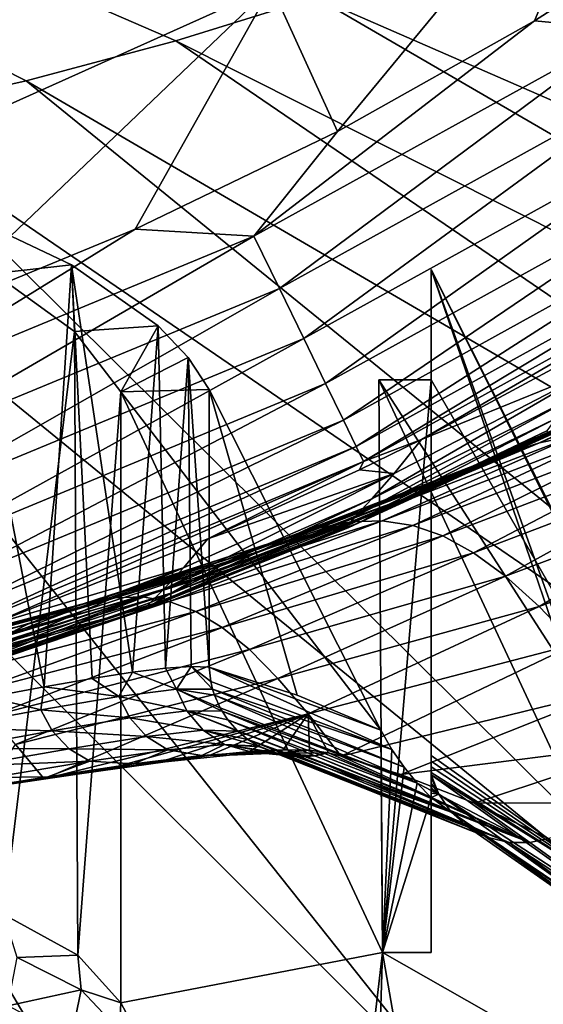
# Model space of a CAD drawing. Header units: metres. Extents: x -90 to 304, y -90 to 74.
# Tile 393 of 570: x 244.54 to 246.21, y 18.86 to 22.01. Entities that reach past the tile are written whole.
import ezdxf

# ---------------------------------------------------------------- set-up
doc = ezdxf.new("R2010")
doc.units = ezdxf.units.M
doc.layers.add('solid_21662050_350', color=7, linetype='CONTINUOUS')

msp = doc.modelspace()

# ---------------------------------------------------------------- linework, layer by layer
at = {"layer": 'solid_21662050_350'}
for points in [[(240, 24.126535, 186.507858), (244.052582, 21.701227, 192.663437), (244.559631, 21.815462, 192.345947)], [(240, 24.126535, 186.507858), (244.559631, 21.815462, 192.345947), (245.038742, 21.942841, 191.991974)], [(240, 24.126535, 186.507858), (245.038742, 21.942841, 191.991974), (245.486908, 22.082581, 191.603653)], [(244.114304, 23.556669, -26.917501), (245.344345, 22.11727, 8.134833), (244.077957, 21.547314, 8.134833)], [(245.344345, 22.11727, 8.134833), (246.532745, 22.835686, 8.134833), (245.555618, 21.653238, 8.134833)], [(246.532745, 22.835686, 8.134833), (246.185745, 22.006681, 8.134833), (245.555618, 21.653238, 8.134833)], [(246.532745, 22.835686, 8.134833), (246.794113, 22.397711, 8.134833), (246.185745, 22.006681, 8.134833)], [(246.279587, 22.395639, 190.733749), (245.901382, 22.233824, 191.18338), (251.855484, 19.971821, 195.707993)], [(246.185745, 22.006681, 8.134833), (246.794113, 22.397711, 8.134833), (246.485168, 21.979177, 8.151209)], [(245.901382, 22.233824, 191.18338), (245.486908, 22.082581, 191.603653), (251.025024, 19.66684, 196.555664)], [(245.901382, 22.233824, 191.18338), (251.025024, 19.66684, 196.555664), (251.855484, 19.971821, 195.707993)], [(244.077957, 21.547314, 8.134833), (245.344345, 22.11727, 8.134833), (244.24646, 21.06708, 8.134833)], [(245.344345, 22.11727, 8.134833), (244.908783, 21.33993, 8.134833), (244.24646, 21.06708, 8.134833)], [(245.344345, 22.11727, 8.134833), (245.555618, 21.653238, 8.134833), (244.908783, 21.33993, 8.134833)], [(245.486908, 22.082581, 191.603653), (245.038742, 21.942841, 191.991974), (250.126312, 19.384989, 197.339111)], [(245.486908, 22.082581, 191.603653), (250.126312, 19.384989, 197.339111), (251.025024, 19.66684, 196.555664)], [(246.185745, 22.006681, 8.134833), (246.485168, 21.979177, 8.151209), (245.288712, 21.31773, 8.151209)], [(245.555618, 21.653238, 8.134833), (246.185745, 22.006681, 8.134833), (245.288712, 21.31773, 8.151209)], [(245.288712, 21.31773, 8.151209), (246.485168, 21.979177, 8.151209), (245.369919, 21.150797, 8.204169)], [(246.485168, 21.979177, 8.151209), (246.584763, 21.822502, 8.204169), (245.369919, 21.150797, 8.204169)], [(245.038742, 21.942841, 191.991974), (244.559631, 21.815462, 192.345947), (249.164963, 19.128014, 198.053436)], [(245.038742, 21.942841, 191.991974), (249.164963, 19.128014, 198.053436), (250.126312, 19.384989, 197.339111)], [(244.559631, 21.815462, 192.345947), (244.052582, 21.701227, 192.663437), (248.146927, 18.897503, 198.694275)], [(244.559631, 21.815462, 192.345947), (248.146927, 18.897503, 198.694275), (249.164963, 19.128014, 198.053436)], [(245.369919, 21.150797, 8.204169), (246.584763, 21.822502, 8.204169), (245.448151, 20.990067, 8.296158)], [(246.584763, 21.822502, 8.204169), (246.680695, 21.671652, 8.296158), (245.448151, 20.990067, 8.296158)], [(244.052582, 21.701227, 192.663437), (243.520691, 21.600836, 192.942459), (247.078583, 18.694883, 199.257629)], [(244.052582, 21.701227, 192.663437), (247.078583, 18.694883, 199.257629), (248.146927, 18.897503, 198.694275)], [(244.908783, 21.33993, 8.134833), (245.555618, 21.653238, 8.134833), (245.288712, 21.31773, 8.151209)], [(245.448151, 20.990067, 8.296158), (246.680695, 21.671652, 8.296158), (245.518021, 20.846376, 8.425043)], [(246.680695, 21.671652, 8.296158), (246.766388, 21.536783, 8.425043), (245.518021, 20.846376, 8.425043)], [(243.520691, 21.600836, 192.942459), (242.967255, 21.514902, 193.18132), (245.966537, 18.521408, 199.740036)], [(243.520691, 21.600836, 192.942459), (245.966537, 18.521408, 199.740036), (247.078583, 18.694883, 199.257629)], [(245.518021, 20.846376, 8.425043), (246.766388, 21.536783, 8.425043), (245.57486, 20.729347, 8.583852)], [(246.766388, 21.536783, 8.425043), (246.83609, 21.42692, 8.583852), (245.57486, 20.729347, 8.583852)], [(242.967255, 21.514902, 193.18132), (242.395706, 21.443954, 193.378555), (244.817719, 18.378147, 200.138519)], [(242.967255, 21.514902, 193.18132), (244.817719, 18.378147, 200.138519), (245.966537, 18.521408, 199.740036)], [(242.395706, 21.443954, 193.378555), (243.639267, 18.265984, 200.450638), (244.817719, 18.378147, 200.138519)], [(245.57486, 20.729347, 8.583852), (246.83609, 21.42692, 8.583852), (245.615616, 20.645361, 8.761939)], [(246.83609, 21.42692, 8.583852), (246.886078, 21.348072, 8.761939), (245.615616, 20.645361, 8.761939)], [(244.320129, 21.408484, 100.353279), (244.440994, 19.84309, 99.991875), (244.617432, 19.875731, 100.339272)], [(244.705109, 21.226646, 101.015892), (244.320129, 21.408484, 100.353279), (244.617432, 19.875731, 100.339272)], [(244.457962, 21.198984, 101.116692), (244.320129, 21.408484, 100.353279), (244.705109, 21.226646, 101.015892)], [(244.908783, 21.33993, 8.134833), (245.288712, 21.31773, 8.151209), (244.025726, 20.795292, 8.151209)], [(244.24646, 21.06708, 8.134833), (244.908783, 21.33993, 8.134833), (244.025726, 20.795292, 8.151209)], [(245.615616, 20.645361, 8.761939), (246.886078, 21.348072, 8.761939), (245.639389, 20.596462, 8.947236)], [(246.886078, 21.348072, 8.761939), (246.915237, 21.302174, 8.947236), (245.639389, 20.596462, 8.947236)], [(244.025726, 20.795292, 8.151209), (245.288712, 21.31773, 8.151209), (244.087418, 20.620192, 8.204169)], [(245.288712, 21.31773, 8.151209), (245.369919, 21.150797, 8.204169), (244.087418, 20.620192, 8.204169)], [(245.639389, 20.596462, 8.947236), (246.915237, 21.302174, 8.947236), (245.824921, 20.667892, 9.125484)], [(246.915237, 21.302174, 8.947236), (246.489563, 21.025282, 9.125274), (245.824921, 20.667892, 9.125484)], [(244.457962, 21.198984, 101.116692), (244.705109, 21.226646, 101.015892), (244.715179, 21.013298, 101.793335)], [(244.705109, 21.226646, 101.015892), (244.617432, 19.875731, 100.339272), (244.770935, 19.902573, 100.695541)], [(244.705109, 21.226646, 101.015892), (244.770935, 19.902573, 100.695541), (244.900681, 19.92277, 101.057648)], [(244.982376, 21.031384, 101.727432), (244.705109, 21.226646, 101.015892), (244.900681, 19.92277, 101.057648)], [(244.715179, 21.013298, 101.793335), (244.705109, 21.226646, 101.015892), (244.982376, 21.031384, 101.727432)], [(245.855469, 21.211811, 108.249557), (246.604965, 19.114077, 113.447266), (247.271851, 18.37229, 118.476974)], [(247.271851, 18.40222, 118.487755), (245.855469, 21.211811, 108.249557), (247.271851, 18.37229, 118.476974)], [(245.855469, 21.211811, 108.249557), (245.855469, 19.656284, 107.689537), (246.557755, 19.156803, 113.087616)], [(245.855469, 19.026478, 109.033348), (245.855469, 19.656284, 107.689537), (245.855469, 21.211811, 108.249557)], [(245.855469, 21.211811, 108.249557), (246.557755, 19.156803, 113.087616), (246.604965, 19.114077, 113.447266)], [(245.855469, 20.858738, 109.536163), (245.855469, 21.211811, 108.249557), (247.271851, 18.40222, 118.487755)], [(245.855469, 19.026478, 109.033348), (245.855469, 21.211811, 108.249557), (245.855469, 20.858738, 109.536163)], [(244.457962, 21.198984, 101.116692), (244.715179, 21.013298, 101.793335), (244.488739, 19.147495, 100.514397)], [(244.087418, 20.620192, 8.204169), (245.369919, 21.150797, 8.204169), (244.14682, 20.451595, 8.296158)], [(245.369919, 21.150797, 8.204169), (245.448151, 20.990067, 8.296158), (244.14682, 20.451595, 8.296158)], [(244.715179, 21.013298, 101.793335), (244.725815, 19.017666, 101.177124), (244.488739, 19.147495, 100.514397)], [(244.715179, 21.013298, 101.793335), (244.982376, 21.031384, 101.727432), (244.862976, 20.81938, 102.499985)], [(244.715179, 21.013298, 101.793335), (244.862976, 20.81938, 102.499985), (244.725815, 19.017666, 101.177124)], [(244.862976, 20.81938, 102.499985), (244.982376, 21.031384, 101.727432), (245.078491, 20.930098, 102.096519)], [(244.982376, 21.031384, 101.727432), (244.900681, 19.92277, 101.057648), (245.006271, 19.935732, 101.422592)], [(245.078491, 20.930098, 102.096519), (244.982376, 21.031384, 101.727432), (245.006271, 19.935732, 101.422592)], [(245.824921, 20.667892, 9.125484), (246.489563, 21.025282, 9.125274), (246.390564, 20.898109, 16.342539)], [(244.14682, 20.451595, 8.296158), (245.448151, 20.990067, 8.296158), (244.19989, 20.300882, 8.425043)], [(245.448151, 20.990067, 8.296158), (245.518021, 20.846376, 8.425043), (244.19989, 20.300882, 8.425043)], [(246.202484, 20.656773, 75.482132), (246.788177, 20.933277, 72.340446), (246.91864, 20.973785, 76.492096)], [(246.318466, 20.680956, 79.360748), (246.202484, 20.656773, 75.482132), (246.91864, 20.973785, 76.492096)], [(244.862976, 20.81938, 102.499985), (245.078491, 20.930098, 102.096519), (245.145416, 20.827171, 102.471588)], [(245.078491, 20.930098, 102.096519), (245.006271, 19.935732, 101.422592), (245.087769, 19.941048, 101.787971)], [(245.078491, 20.930098, 102.096519), (245.087769, 19.941048, 101.787971), (245.145416, 19.93854, 102.151657)], [(245.078491, 20.930098, 102.096519), (245.145416, 19.93854, 102.151657), (245.145416, 20.827171, 102.471588)], [(246.08429, 20.619434, 71.363945), (246.659286, 20.883127, 67.937706), (246.788177, 20.933277, 72.340446)], [(246.202484, 20.656773, 75.482132), (246.08429, 20.619434, 71.363945), (246.788177, 20.933277, 72.340446)], [(245.665466, 20.477839, 22.946348), (246.390564, 20.898109, 16.342539), (246.310349, 20.801498, 23.225805)], [(245.665466, 20.477839, 22.946348), (245.736877, 20.559015, 16.196562), (246.390564, 20.898109, 16.342539)], [(245.736877, 20.559015, 16.196562), (245.824921, 20.667892, 9.125484), (246.390564, 20.898109, 16.342539)], [(246.84787, 18.372522, 118.59597), (245.687805, 20.858738, 109.536163), (247.271851, 18.40222, 118.487755)], [(245.855469, 20.858738, 109.536163), (247.271851, 18.40222, 118.487755), (245.687805, 20.858738, 109.536163)], [(246.84787, 18.372522, 118.59597), (245.699539, 19.026478, 109.033348), (245.687805, 20.858738, 109.536163)], [(245.855469, 20.858738, 109.536163), (245.687805, 20.858738, 109.536163), (245.699539, 19.026478, 109.033348)], [(245.855469, 19.026478, 109.033348), (245.855469, 20.858738, 109.536163), (245.699539, 19.026478, 109.033348)], [(245.968567, 20.573586, 67.00058), (246.537399, 20.828777, 63.277729), (246.659286, 20.883127, 67.937706)], [(246.08429, 20.619434, 71.363945), (245.968567, 20.573586, 67.00058), (246.659286, 20.883127, 67.937706)], [(244.19989, 20.300882, 8.425043), (245.518021, 20.846376, 8.425043), (244.243057, 20.178146, 8.583852)], [(245.518021, 20.846376, 8.425043), (245.57486, 20.729347, 8.583852), (244.243057, 20.178146, 8.583852)], [(244.862976, 20.81938, 102.499985), (245.145416, 20.827171, 102.471588), (245.694702, 19.737595, 106.442024)], [(245.145416, 20.827171, 102.471588), (245.426773, 19.849461, 104.354263), (245.694702, 19.737595, 106.442024)], [(245.145416, 20.827171, 102.471588), (245.145416, 19.93854, 102.151657), (245.426773, 19.849461, 104.354263)], [(245.859985, 20.523882, 62.386463), (246.427979, 20.775702, 58.354816), (246.537399, 20.828777, 63.277729)], [(245.968567, 20.573586, 67.00058), (245.859985, 20.523882, 62.386463), (246.537399, 20.828777, 63.277729)], [(244.862976, 20.81938, 102.499985), (244.862976, 18.864935, 101.857101), (244.725815, 19.017666, 101.177124)], [(245.699539, 19.026478, 109.033348), (244.862976, 20.81938, 102.499985), (245.694702, 19.737595, 106.442024)], [(245.699539, 19.026478, 109.033348), (244.862976, 18.864935, 101.857101), (244.862976, 20.81938, 102.499985)], [(245.615112, 20.422884, 29.382618), (246.310349, 20.801498, 23.225805), (246.254059, 20.734316, 29.784)], [(245.615112, 20.422884, 29.382618), (245.665466, 20.477839, 22.946348), (246.310349, 20.801498, 23.225805)], [(245.763229, 20.47505, 57.517036), (246.336578, 20.729773, 53.167881), (246.427979, 20.775702, 58.354816)], [(245.859985, 20.523882, 62.386463), (245.763229, 20.47505, 57.517036), (246.427979, 20.775702, 58.354816)], [(244.243057, 20.178146, 8.583852), (245.57486, 20.729347, 8.583852), (244.274017, 20.090071, 8.761939)], [(245.57486, 20.729347, 8.583852), (245.615616, 20.645361, 8.761939), (244.274017, 20.090071, 8.761939)], [(245.589401, 20.392689, 35.523628), (246.254059, 20.734316, 29.784), (246.225998, 20.695375, 36.036209)], [(245.589401, 20.392689, 35.523628), (245.615112, 20.422884, 29.382618), (246.254059, 20.734316, 29.784)], [(245.68309, 20.432255, 52.393387), (246.268845, 20.697088, 47.718487), (246.336578, 20.729773, 53.167881)], [(245.763229, 20.47505, 57.517036), (245.68309, 20.432255, 52.393387), (246.336578, 20.729773, 53.167881)], [(245.591904, 20.386024, 41.39555), (245.589401, 20.392689, 35.523628), (246.225998, 20.695375, 36.036209)], [(245.591904, 20.386024, 41.39555), (246.225998, 20.695375, 36.036209), (246.230408, 20.683746, 42.008232)], [(245.624374, 20.400806, 47.018547), (245.591904, 20.386024, 41.39555), (246.230408, 20.683746, 42.008232)], [(245.598495, 20.403412, 79.1968), (246.202484, 20.656773, 75.482132), (246.318466, 20.680956, 79.360748)], [(245.598495, 20.403412, 79.1968), (246.318466, 20.680956, 79.360748), (245.699173, 20.406773, 82.831848)], [(245.624374, 20.400806, 47.018547), (246.230408, 20.683746, 42.008232), (246.268845, 20.697088, 47.718487)], [(245.68309, 20.432255, 52.393387), (245.624374, 20.400806, 47.018547), (246.268845, 20.697088, 47.718487)], [(245.626205, 20.570473, 9.125568), (245.824921, 20.667892, 9.125484), (245.736877, 20.559015, 16.196562)], [(245.639389, 20.596462, 8.947236), (245.824921, 20.667892, 9.125484), (245.626205, 20.570473, 9.125568)], [(245.699173, 20.406773, 82.831848), (246.318466, 20.680956, 79.360748), (246.429337, 20.688179, 83.008438)], [(245.699173, 20.406773, 82.831848), (246.429337, 20.688179, 83.008438), (245.796722, 20.392223, 86.251656)], [(245.796722, 20.392223, 86.251656), (246.429337, 20.688179, 83.008438), (246.536957, 20.67692, 86.442192)], [(245.796722, 20.392223, 86.251656), (246.536957, 20.67692, 86.442192), (245.893372, 20.358648, 89.475548)], [(245.893372, 20.358648, 89.475548), (246.536957, 20.67692, 86.442192), (246.643982, 20.646046, 89.680397)], [(244.274017, 20.090071, 8.761939), (245.615616, 20.645361, 8.761939), (244.292068, 20.038784, 8.947236)], [(245.615616, 20.645361, 8.761939), (245.639389, 20.596462, 8.947236), (244.292068, 20.038784, 8.947236)], [(245.493256, 20.383636, 75.328941), (246.08429, 20.619434, 71.363945), (246.202484, 20.656773, 75.482132)], [(245.493256, 20.383636, 75.328941), (246.202484, 20.656773, 75.482132), (245.598495, 20.403412, 79.1968)], [(245.893372, 20.358648, 89.475548), (246.643982, 20.646046, 89.680397), (245.991379, 20.304939, 92.522858)], [(245.991379, 20.304939, 92.522858), (246.643982, 20.646046, 89.680397), (246.753067, 20.594418, 92.74144)], [(245.386215, 20.350956, 71.219887), (245.968567, 20.573586, 67.00058), (246.08429, 20.619434, 71.363945)], [(245.386215, 20.350956, 71.219887), (246.08429, 20.619434, 71.363945), (245.493256, 20.383636, 75.328941)], [(244.292068, 20.038784, 8.947236), (245.639389, 20.596462, 8.947236), (244.439987, 20.072561, 9.126218)], [(245.639389, 20.596462, 8.947236), (245.141327, 20.350023, 9.125807), (244.439987, 20.072561, 9.126218)], [(245.639389, 20.596462, 8.947236), (245.626205, 20.570473, 9.125568), (245.141327, 20.350023, 9.125807)], [(245.281525, 20.309544, 66.864296), (245.859985, 20.523882, 62.386463), (245.968567, 20.573586, 67.00058)], [(245.281525, 20.309544, 66.864296), (245.968567, 20.573586, 67.00058), (245.386215, 20.350956, 71.219887)], [(245.991379, 20.304939, 92.522858), (246.753067, 20.594418, 92.74144), (246.092972, 20.230005, 95.4123)], [(246.092972, 20.230005, 95.4123), (246.753067, 20.594418, 92.74144), (246.866928, 20.520943, 95.643059)], [(245.000854, 20.189026, 22.903936), (245.736877, 20.559015, 16.196562), (245.665466, 20.477839, 22.946348)], [(245.063263, 20.256449, 16.174898), (245.736877, 20.559015, 16.196562), (245.000854, 20.189026, 22.903936)], [(245.141327, 20.350023, 9.125807), (245.736877, 20.559015, 16.196562), (245.063263, 20.256449, 16.174898)], [(245.626205, 20.570473, 9.125568), (245.736877, 20.559015, 16.196562), (245.141327, 20.350023, 9.125807)], [(245.183319, 20.263573, 62.256798), (245.763229, 20.47505, 57.517036), (245.859985, 20.523882, 62.386463)], [(245.183319, 20.263573, 62.256798), (245.859985, 20.523882, 62.386463), (245.281525, 20.309544, 66.864296)], [(246.092972, 20.230005, 95.4123), (246.866928, 20.520943, 95.643059), (246.200592, 20.132927, 98.158997)], [(246.200592, 20.132927, 98.158997), (246.866928, 20.520943, 95.643059), (246.988464, 20.424732, 98.399818)], [(244.957321, 20.145704, 29.32021), (245.665466, 20.477839, 22.946348), (245.615112, 20.422884, 29.382618)], [(245.000854, 20.189026, 22.903936), (245.665466, 20.477839, 22.946348), (244.957321, 20.145704, 29.32021)], [(245.095764, 20.217304, 57.393318), (245.68309, 20.432255, 52.393387), (245.763229, 20.47505, 57.517036)], [(245.095764, 20.217304, 57.393318), (245.763229, 20.47505, 57.517036), (245.183319, 20.263573, 62.256798)], [(244.935806, 20.12472, 35.442543), (245.615112, 20.422884, 29.382618), (245.589401, 20.392689, 35.523628)], [(244.957321, 20.145704, 29.32021), (245.615112, 20.422884, 29.382618), (244.935806, 20.12472, 35.442543)], [(245.023071, 20.175461, 52.276203), (245.624374, 20.400806, 47.018547), (245.68309, 20.432255, 52.393387)], [(245.023071, 20.175461, 52.276203), (245.68309, 20.432255, 52.393387), (245.095764, 20.217304, 57.393318)], [(246.200592, 20.132927, 98.158997), (246.988464, 20.424732, 98.399818), (246.316696, 20.01284, 100.776726)], [(244.750412, 20.143501, 74.599007), (245.386215, 20.350956, 71.219887), (245.493256, 20.383636, 75.328941)], [(244.843094, 20.161087, 78.446411), (244.750412, 20.143501, 74.599007), (245.493256, 20.383636, 75.328941)], [(244.843094, 20.161087, 78.446411), (245.493256, 20.383636, 75.328941), (245.598495, 20.403412, 79.1968)], [(244.932053, 20.163523, 82.063118), (244.843094, 20.161087, 78.446411), (245.598495, 20.403412, 79.1968)], [(244.932053, 20.163523, 82.063118), (245.598495, 20.403412, 79.1968), (245.699173, 20.406773, 82.831848)], [(245.017868, 20.149183, 85.465286), (244.932053, 20.163523, 82.063118), (245.699173, 20.406773, 82.831848)], [(244.935806, 20.12472, 35.442543), (245.589401, 20.392689, 35.523628), (244.939331, 20.124527, 41.298622)], [(244.939331, 20.124527, 41.298622), (245.589401, 20.392689, 35.523628), (245.591904, 20.386024, 41.39555)], [(244.939331, 20.124527, 41.298622), (245.591904, 20.386024, 41.39555), (244.969513, 20.142912, 46.90984)], [(244.969513, 20.142912, 46.90984), (245.591904, 20.386024, 41.39555), (245.624374, 20.400806, 47.018547)], [(244.969513, 20.142912, 46.90984), (245.624374, 20.400806, 47.018547), (245.023071, 20.175461, 52.276203)], [(245.017868, 20.149183, 85.465286), (245.699173, 20.406773, 82.831848), (245.796722, 20.392223, 86.251656)], [(245.102295, 20.117016, 88.672318), (245.017868, 20.149183, 85.465286), (245.796722, 20.392223, 86.251656)], [(245.102295, 20.117016, 88.672318), (245.796722, 20.392223, 86.251656), (245.893372, 20.358648, 89.475548)], [(245.187134, 20.065964, 91.703629), (245.102295, 20.117016, 88.672318), (245.893372, 20.358648, 89.475548)], [(245.187134, 20.065964, 91.703629), (245.893372, 20.358648, 89.475548), (245.991379, 20.304939, 92.522858)], [(244.439987, 20.072561, 9.126218), (245.141327, 20.350023, 9.125807), (245.063263, 20.256449, 16.174898)], [(244.65683, 20.114067, 70.514236), (245.281525, 20.309544, 66.864296), (245.386215, 20.350956, 71.219887)], [(244.750412, 20.143501, 74.599007), (244.65683, 20.114067, 70.514236), (245.386215, 20.350956, 71.219887)], [(244.565811, 20.076384, 66.187126), (245.183319, 20.263573, 62.256798), (245.281525, 20.309544, 66.864296)], [(244.65683, 20.114067, 70.514236), (244.565811, 20.076384, 66.187126), (245.281525, 20.309544, 66.864296)], [(245.274124, 19.994984, 94.578423), (245.187134, 20.065964, 91.703629), (245.991379, 20.304939, 92.522858)], [(245.274124, 19.994984, 94.578423), (245.991379, 20.304939, 92.522858), (246.092972, 20.230005, 95.4123)], [(244.480789, 20.034052, 61.612713), (245.095764, 20.217304, 57.393318), (245.183319, 20.263573, 62.256798)], [(244.565811, 20.076384, 66.187126), (244.480789, 20.034052, 61.612713), (245.183319, 20.263573, 62.256798)], [(244.321503, 19.939463, 22.703976), (245.063263, 20.256449, 16.174898), (245.000854, 20.189026, 22.903936)], [(244.321503, 19.939463, 22.703976), (244.373871, 19.994043, 16.070675), (245.063263, 20.256449, 16.174898)], [(244.373871, 19.994043, 16.070675), (244.439987, 20.072561, 9.126218), (245.063263, 20.256449, 16.174898)], [(245.365173, 19.903131, 97.312683), (245.274124, 19.994984, 94.578423), (246.092972, 20.230005, 95.4123)], [(245.365173, 19.903131, 97.312683), (246.092972, 20.230005, 95.4123), (246.200592, 20.132927, 98.158997)], [(244.405258, 19.990812, 56.788071), (245.023071, 20.175461, 52.276203), (245.095764, 20.217304, 57.393318)], [(244.480789, 20.034052, 61.612713), (244.405258, 19.990812, 56.788071), (245.095764, 20.217304, 57.393318)], [(244.157852, 19.957018, 81.784027), (244.843094, 20.161087, 78.446411), (244.932053, 20.163523, 82.063118)], [(244.157852, 19.957018, 81.784027), (244.932053, 20.163523, 82.063118), (244.231598, 19.940462, 85.174561)], [(244.231598, 19.940462, 85.174561), (244.932053, 20.163523, 82.063118), (245.017868, 20.149183, 85.465286)], [(244.285202, 19.906549, 29.032593), (245.000854, 20.189026, 22.903936), (244.957321, 20.145704, 29.32021)], [(244.285202, 19.906549, 29.032593), (244.321503, 19.939463, 22.703976), (245.000854, 20.189026, 22.903936)], [(244.342728, 19.950865, 51.71714), (244.969513, 20.142912, 46.90984), (245.023071, 20.175461, 52.276203)], [(244.405258, 19.990812, 56.788071), (244.342728, 19.950865, 51.71714), (245.023071, 20.175461, 52.276203)], [(244.001633, 19.94319, 74.341255), (244.65683, 20.114067, 70.514236), (244.750412, 20.143501, 74.599007)], [(244.001633, 19.94319, 74.341255), (244.750412, 20.143501, 74.599007), (244.081268, 19.95739, 78.1782)], [(244.081268, 19.95739, 78.1782), (244.750412, 20.143501, 74.599007), (244.843094, 20.161087, 78.446411)], [(244.081268, 19.95739, 78.1782), (244.843094, 20.161087, 78.446411), (244.157852, 19.957018, 81.784027)], [(244.231598, 19.940462, 85.174561), (245.017868, 20.149183, 85.465286), (244.303925, 19.906691, 88.369698)], [(244.267471, 19.893332, 35.074608), (244.957321, 20.145704, 29.32021), (244.935806, 20.12472, 35.442543)], [(244.267471, 19.893332, 35.074608), (244.285202, 19.906549, 29.032593), (244.957321, 20.145704, 29.32021)], [(244.296738, 19.918509, 46.4053), (244.939331, 20.124527, 41.298622), (244.969513, 20.142912, 46.90984)], [(244.342728, 19.950865, 51.71714), (244.296738, 19.918509, 46.4053), (244.969513, 20.142912, 46.90984)], [(244.303925, 19.906691, 88.369698), (245.017868, 20.149183, 85.465286), (245.102295, 20.117016, 88.672318)], [(245.462219, 19.789543, 99.919952), (245.365173, 19.903131, 97.312683), (246.200592, 20.132927, 98.158997)], [(245.462219, 19.789543, 99.919952), (246.200592, 20.132927, 98.158997), (246.316696, 20.01284, 100.776726)], [(243.921387, 19.917421, 70.267021), (244.565811, 20.076384, 66.187126), (244.65683, 20.114067, 70.514236)], [(243.921387, 19.917421, 70.267021), (244.65683, 20.114067, 70.514236), (244.001633, 19.94319, 74.341255)], [(244.270828, 19.898043, 40.857918), (244.267471, 19.893332, 35.074608), (244.935806, 20.12472, 35.442543)], [(244.270828, 19.898043, 40.857918), (244.935806, 20.12472, 35.442543), (244.939331, 20.124527, 41.298622)], [(244.296738, 19.918509, 46.4053), (244.270828, 19.898043, 40.857918), (244.939331, 20.124527, 41.298622)], [(244.303925, 19.906691, 88.369698), (245.102295, 20.117016, 88.672318), (244.376205, 19.854679, 91.389366)], [(244.376205, 19.854679, 91.389366), (245.102295, 20.117016, 88.672318), (245.187134, 20.065964, 91.703629)], [(243.843414, 19.883286, 65.95076), (244.480789, 20.034052, 61.612713), (244.565811, 20.076384, 66.187126)], [(243.843414, 19.883286, 65.95076), (244.565811, 20.076384, 66.187126), (243.921387, 19.917421, 70.267021)], [(244.376205, 19.854679, 91.389366), (245.187134, 20.065964, 91.703629), (244.44989, 19.7834, 94.253349)], [(244.44989, 19.7834, 94.253349), (245.187134, 20.065964, 91.703629), (245.274124, 19.994984, 94.578423)], [(245.567673, 19.653954, 102.407303), (245.462219, 19.789543, 99.919952), (246.316696, 20.01284, 100.776726)], [(245.567673, 19.653954, 102.407303), (246.316696, 20.01284, 100.776726), (246.443802, 19.868883, 103.279266)], [(244.44989, 19.7834, 94.253349), (245.274124, 19.994984, 94.578423), (244.526413, 19.6919, 96.97834)], [(244.526413, 19.6919, 96.97834), (245.274124, 19.994984, 94.578423), (245.365173, 19.903131, 97.312683)], [(244.856766, 19.845186, 100.876183), (244.900681, 19.92277, 101.057648), (244.770935, 19.902573, 100.695541)], [(244.856766, 19.845186, 100.876183), (245.041153, 19.86845, 101.50399), (244.900681, 19.92277, 101.057648)], [(245.041153, 19.86845, 101.50399), (245.006271, 19.935732, 101.422592), (244.900681, 19.92277, 101.057648)], [(245.041153, 19.86845, 101.50399), (245.087769, 19.941048, 101.787971), (245.006271, 19.935732, 101.422592)], [(245.041153, 19.86845, 101.50399), (245.156525, 19.86854, 102.147827), (245.087769, 19.941048, 101.787971)], [(245.087769, 19.941048, 101.787971), (245.156525, 19.86854, 102.147827), (245.150604, 19.893475, 102.149445)], [(245.087769, 19.941048, 101.787971), (245.150604, 19.893475, 102.149445), (245.145416, 19.93854, 102.151657)], [(245.145416, 19.93854, 102.151657), (245.730103, 19.675486, 106.66835), (245.694702, 19.737595, 106.442024)], [(245.426773, 19.849461, 104.354263), (245.145416, 19.93854, 102.151657), (245.694702, 19.737595, 106.442024)], [(245.145416, 19.93854, 102.151657), (245.150604, 19.893475, 102.149445), (245.730103, 19.675486, 106.66835)], [(244.526413, 19.6919, 96.97834), (245.365173, 19.903131, 97.312683), (244.617889, 19.582178, 99.572083)], [(244.856766, 19.845186, 100.876183), (244.770935, 19.902573, 100.695541), (244.617432, 19.875731, 100.339272)], [(244.617889, 19.582178, 99.572083), (245.365173, 19.903131, 97.312683), (245.462219, 19.789543, 99.919952)], [(245.150604, 19.893475, 102.149445), (245.156525, 19.86854, 102.147827), (245.730103, 19.675486, 106.66835)], [(244.606796, 19.802471, 100.271736), (244.617432, 19.875731, 100.339272), (244.440994, 19.84309, 99.991875)], [(244.606796, 19.802471, 100.271736), (244.856766, 19.845186, 100.876183), (244.617432, 19.875731, 100.339272)], [(245.073929, 19.798712, 101.496178), (245.041153, 19.86845, 101.50399), (244.856766, 19.845186, 100.876183)], [(245.041153, 19.86845, 101.50399), (245.162521, 19.849771, 102.146423), (245.156525, 19.86854, 102.147827)], [(245.041153, 19.86845, 101.50399), (245.186859, 19.79775, 102.141525), (245.180847, 19.808413, 102.142662)], [(245.073929, 19.798712, 101.496178), (245.186859, 19.79775, 102.141525), (245.041153, 19.86845, 101.50399)], [(245.041153, 19.86845, 101.50399), (245.180847, 19.808413, 102.142662), (245.162521, 19.849771, 102.146423)], [(245.156525, 19.86854, 102.147827), (245.769135, 19.61894, 106.874397), (245.730103, 19.675486, 106.66835)], [(245.156525, 19.86854, 102.147827), (245.162521, 19.849771, 102.146423), (245.769135, 19.61894, 106.874397)], [(245.162521, 19.849771, 102.146423), (245.811142, 19.567678, 107.061203), (245.769135, 19.61894, 106.874397)], [(245.162521, 19.849771, 102.146423), (245.180847, 19.808413, 102.142662), (245.811142, 19.567678, 107.061203)], [(245.758316, 19.595058, 103.885979), (245.567673, 19.653954, 102.407303), (246.443802, 19.868883, 103.279266)], [(245.758316, 19.595058, 103.885979), (246.443802, 19.868883, 103.279266), (246.58432, 19.700176, 105.680313)], [(244.294449, 19.744471, 99.697777), (244.606796, 19.802471, 100.271736), (244.440994, 19.84309, 99.991875)], [(244.891724, 19.776829, 100.866035), (244.856766, 19.845186, 100.876183), (244.606796, 19.802471, 100.271736)], [(244.891724, 19.776829, 100.866035), (245.073929, 19.798712, 101.496178), (244.856766, 19.845186, 100.876183)], [(244.643463, 19.735573, 100.258385), (244.606796, 19.802471, 100.271736), (244.294449, 19.744471, 99.697777)], [(244.643463, 19.735573, 100.258385), (244.891724, 19.776829, 100.866035), (244.606796, 19.802471, 100.271736)], [(244.819748, 19.612452, 99.918259), (244.617889, 19.582178, 99.572083), (245.462219, 19.789543, 99.919952)], [(244.993408, 19.636944, 100.263527), (244.819748, 19.612452, 99.918259), (245.462219, 19.789543, 99.919952)], [(245.126175, 19.736982, 101.483635), (245.073929, 19.798712, 101.496178), (244.891724, 19.776829, 100.866035)], [(245.145264, 19.655949, 100.617226), (244.993408, 19.636944, 100.263527), (245.462219, 19.789543, 99.919952)], [(245.073929, 19.798712, 101.496178), (245.237366, 19.734081, 102.132896), (245.234955, 19.736423, 102.133286)], [(245.126175, 19.736982, 101.483635), (245.237366, 19.734081, 102.132896), (245.073929, 19.798712, 101.496178)], [(245.073929, 19.798712, 101.496178), (245.234955, 19.736423, 102.133286), (245.20517, 19.770342, 102.138245)], [(245.073929, 19.798712, 101.496178), (245.20517, 19.770342, 102.138245), (245.186859, 19.79775, 102.141525)], [(245.274933, 19.668798, 100.977997), (245.145264, 19.655949, 100.617226), (245.462219, 19.789543, 99.919952)], [(245.180847, 19.808413, 102.142662), (245.186859, 19.79775, 102.141525), (245.811142, 19.567678, 107.061203)], [(245.186859, 19.79775, 102.141525), (245.855469, 19.521416, 107.22979), (245.811142, 19.567678, 107.061203)], [(245.186859, 19.79775, 102.141525), (245.20517, 19.770342, 102.138245), (245.855469, 19.521416, 107.22979)], [(245.382156, 19.67491, 101.345039), (245.274933, 19.668798, 100.977997), (245.462219, 19.789543, 99.919952)], [(245.466431, 19.673746, 101.717323), (245.382156, 19.67491, 101.345039), (245.462219, 19.789543, 99.919952)], [(245.5271, 19.664856, 102.093575), (245.462219, 19.789543, 99.919952), (245.567673, 19.653954, 102.407303)], [(245.5271, 19.664856, 102.093575), (245.466431, 19.673746, 101.717323), (245.462219, 19.789543, 99.919952)], [(244.94516, 19.717234, 100.84893), (244.891724, 19.776829, 100.866035), (244.643463, 19.735573, 100.258385)], [(244.94516, 19.717234, 100.84893), (245.126175, 19.736982, 101.483635), (244.891724, 19.776829, 100.866035)], [(245.20517, 19.770342, 102.138245), (245.919708, 19.47497, 107.587296), (245.855469, 19.521416, 107.22979)], [(245.20517, 19.770342, 102.138245), (245.234955, 19.736423, 102.133286), (245.919708, 19.47497, 107.587296)], [(244.332077, 19.679049, 99.680397), (244.643463, 19.735573, 100.258385), (244.294449, 19.744471, 99.697777)], [(244.697327, 19.678143, 100.236038), (244.643463, 19.735573, 100.258385), (244.332077, 19.679049, 99.680397)], [(244.697327, 19.678143, 100.236038), (244.94516, 19.717234, 100.84893), (244.643463, 19.735573, 100.258385)], [(244.94516, 19.717234, 100.84893), (245.194077, 19.691404, 101.467278), (245.126175, 19.736982, 101.483635)], [(245.126175, 19.736982, 101.483635), (245.304611, 19.685804, 102.122658), (245.26947, 19.707449, 102.127884)], [(245.126175, 19.736982, 101.483635), (245.194077, 19.691404, 101.467278), (245.304611, 19.685804, 102.122658)], [(245.126175, 19.736982, 101.483635), (245.26947, 19.707449, 102.127884), (245.237366, 19.734081, 102.132896)], [(245.234955, 19.736423, 102.133286), (245.237366, 19.734081, 102.132896), (245.919708, 19.47497, 107.587296)], [(245.237366, 19.734081, 102.132896), (245.26947, 19.707449, 102.127884), (245.919708, 19.47497, 107.587296)], [(245.699539, 19.026478, 109.033348), (245.694702, 19.737595, 106.442024), (245.730103, 19.675486, 106.66835)], [(244.526413, 19.6919, 96.97834), (244.617889, 19.582178, 99.572083), (244.434769, 19.554077, 99.296135)], [(244.697327, 19.678143, 100.236038), (245.012924, 19.674398, 100.826057), (244.94516, 19.717234, 100.84893)], [(244.94516, 19.717234, 100.84893), (245.012924, 19.674398, 100.826057), (245.194077, 19.691404, 101.467278)], [(245.12207, 19.656757, 100.90435), (245.194077, 19.691404, 101.467278), (245.012924, 19.674398, 100.826057)], [(245.12207, 19.656757, 100.90435), (245.28183, 19.667244, 101.50248), (245.194077, 19.691404, 101.467278)], [(245.194077, 19.691404, 101.467278), (245.38089, 19.658436, 102.111992), (245.349548, 19.666828, 102.11628)], [(245.28183, 19.667244, 101.50248), (245.38089, 19.658436, 102.111992), (245.194077, 19.691404, 101.467278)], [(245.194077, 19.691404, 101.467278), (245.349548, 19.666828, 102.11628), (245.307968, 19.684072, 102.122169)], [(245.194077, 19.691404, 101.467278), (245.307968, 19.684072, 102.122169), (245.304611, 19.685804, 102.122658)], [(245.26947, 19.707449, 102.127884), (245.973755, 19.42732, 107.577026), (245.919708, 19.47497, 107.587296)], [(245.26947, 19.707449, 102.127884), (245.304611, 19.685804, 102.122658), (245.973755, 19.42732, 107.577026)], [(245.9944, 19.504164, 105.712814), (245.758316, 19.595058, 103.885979), (246.58432, 19.700176, 105.680313)], [(245.9944, 19.504164, 105.712814), (246.58432, 19.700176, 105.680313), (246.740433, 19.505615, 107.992439)], [(244.385422, 19.623745, 99.652199), (244.697327, 19.678143, 100.236038), (244.332077, 19.679049, 99.680397)], [(244.385422, 19.623745, 99.652199), (244.764038, 19.638018, 100.206291), (244.697327, 19.678143, 100.236038)], [(244.697327, 19.678143, 100.236038), (244.764038, 19.638018, 100.206291), (245.012924, 19.674398, 100.826057)], [(244.9039, 19.629383, 100.323288), (245.012924, 19.674398, 100.826057), (244.764038, 19.638018, 100.206291)], [(244.9039, 19.629383, 100.323288), (245.12207, 19.656757, 100.90435), (245.012924, 19.674398, 100.826057)], [(245.2108, 19.657801, 100.928001), (245.28183, 19.667244, 101.50248), (245.12207, 19.656757, 100.90435)], [(245.2108, 19.657801, 100.928001), (245.145264, 19.655949, 100.617226), (245.274933, 19.668798, 100.977997)], [(245.2108, 19.657801, 100.928001), (245.274933, 19.668798, 100.977997), (245.382156, 19.67491, 101.345039)], [(245.2108, 19.657801, 100.928001), (245.382156, 19.67491, 101.345039), (245.362534, 19.664175, 101.509804)], [(245.2108, 19.657801, 100.928001), (245.362534, 19.664175, 101.509804), (245.28183, 19.667244, 101.50248)], [(245.28183, 19.667244, 101.50248), (245.457321, 19.652588, 102.102051), (245.43811, 19.65218, 102.104485)], [(245.362534, 19.664175, 101.509804), (245.457321, 19.652588, 102.102051), (245.28183, 19.667244, 101.50248)], [(245.28183, 19.667244, 101.50248), (245.43811, 19.65218, 102.104485), (245.393265, 19.656116, 102.110336)], [(245.28183, 19.667244, 101.50248), (245.393265, 19.656116, 102.110336), (245.38089, 19.658436, 102.111992)], [(245.304611, 19.685804, 102.122658), (245.307968, 19.684072, 102.122169), (245.973755, 19.42732, 107.577026)], [(245.307968, 19.684072, 102.122169), (246.037613, 19.39431, 107.566505), (245.973755, 19.42732, 107.577026)], [(245.307968, 19.684072, 102.122169), (245.349548, 19.666828, 102.11628), (246.037613, 19.39431, 107.566505)], [(245.349548, 19.666828, 102.11628), (245.38089, 19.658436, 102.111992), (246.037613, 19.39431, 107.566505)], [(245.362534, 19.664175, 101.509804), (245.382156, 19.67491, 101.345039), (245.466431, 19.673746, 101.717323)], [(245.362534, 19.664175, 101.509804), (245.466431, 19.673746, 101.717323), (245.5271, 19.664856, 102.093575)], [(245.362534, 19.664175, 101.509804), (245.5271, 19.664856, 102.093575), (245.483063, 19.655107, 102.098854)], [(245.362534, 19.664175, 101.509804), (245.483063, 19.655107, 102.098854), (245.457321, 19.652588, 102.102051)], [(245.38089, 19.658436, 102.111992), (245.393265, 19.656116, 102.110336), (246.037613, 19.39431, 107.566505)], [(245.483063, 19.655107, 102.098854), (245.5271, 19.664856, 102.093575), (246.171432, 19.377689, 107.548088)], [(246.171432, 19.377689, 107.548088), (245.5271, 19.664856, 102.093575), (245.567673, 19.653954, 102.407303)], [(245.699539, 19.026478, 109.033348), (245.730103, 19.675486, 106.66835), (245.769135, 19.61894, 106.874397)], [(244.385422, 19.623745, 99.652199), (244.449997, 19.586235, 99.615288), (244.764038, 19.638018, 100.206291)], [(244.629379, 19.587996, 99.764992), (244.764038, 19.638018, 100.206291), (244.449997, 19.586235, 99.615288)], [(244.629379, 19.587996, 99.764992), (244.9039, 19.629383, 100.323288), (244.764038, 19.638018, 100.206291)], [(244.745132, 19.60001, 99.815941), (244.9039, 19.629383, 100.323288), (244.629379, 19.587996, 99.764992)], [(244.745132, 19.60001, 99.815941), (244.819748, 19.612452, 99.918259), (244.993408, 19.636944, 100.263527)], [(244.745132, 19.60001, 99.815941), (244.993408, 19.636944, 100.263527), (245.004395, 19.635597, 100.361694)], [(244.745132, 19.60001, 99.815941), (245.004395, 19.635597, 100.361694), (244.9039, 19.629383, 100.323288)], [(245.004395, 19.635597, 100.361694), (245.12207, 19.656757, 100.90435), (244.9039, 19.629383, 100.323288)], [(245.004395, 19.635597, 100.361694), (244.993408, 19.636944, 100.263527), (245.145264, 19.655949, 100.617226)], [(245.004395, 19.635597, 100.361694), (245.145264, 19.655949, 100.617226), (245.2108, 19.657801, 100.928001)], [(245.004395, 19.635597, 100.361694), (245.2108, 19.657801, 100.928001), (245.12207, 19.656757, 100.90435)], [(245.393265, 19.656116, 102.110336), (246.105438, 19.378023, 107.556633), (246.037613, 19.39431, 107.566505)], [(245.393265, 19.656116, 102.110336), (245.43811, 19.65218, 102.104485), (246.105438, 19.378023, 107.556633)], [(245.43811, 19.65218, 102.104485), (245.457321, 19.652588, 102.102051), (246.105438, 19.378023, 107.556633)], [(245.457321, 19.652588, 102.102051), (245.483063, 19.655107, 102.098854), (246.171432, 19.377689, 107.548088)], [(245.457321, 19.652588, 102.102051), (246.171432, 19.377689, 107.548088), (246.105438, 19.378023, 107.556633)], [(246.171432, 19.377689, 107.548088), (245.567673, 19.653954, 102.407303), (245.758316, 19.595058, 103.885979)], [(246.557755, 19.156803, 113.087616), (245.855469, 19.656284, 107.689537), (245.855469, 19.638222, 107.678291)], [(245.855469, 19.026478, 109.033348), (245.855469, 19.638222, 107.678291), (245.855469, 19.656284, 107.689537)], [(246.557755, 19.156803, 113.087616), (245.855469, 19.638222, 107.678291), (245.855469, 19.619896, 107.656326)], [(245.855469, 19.026478, 109.033348), (245.855469, 19.619896, 107.656326), (245.855469, 19.638222, 107.678291)], [(244.745132, 19.60001, 99.815941), (244.434769, 19.554077, 99.296135), (244.617889, 19.582178, 99.572083)], [(244.745132, 19.60001, 99.815941), (244.629379, 19.587996, 99.764992), (244.434769, 19.554077, 99.296135)], [(244.745132, 19.60001, 99.815941), (244.617889, 19.582178, 99.572083), (244.819748, 19.612452, 99.918259)], [(245.699539, 19.026478, 109.033348), (245.769135, 19.61894, 106.874397), (245.811142, 19.567678, 107.061203)], [(246.557755, 19.156803, 113.087616), (245.855469, 19.619896, 107.656326), (245.855469, 19.602095, 107.623215)], [(245.855469, 19.026478, 109.033348), (245.855469, 19.602095, 107.623215), (245.855469, 19.619896, 107.656326)], [(246.557755, 19.156803, 113.087616), (245.855469, 19.602095, 107.623215), (245.855469, 19.594648, 107.605438)], [(245.855469, 19.026478, 109.033348), (245.855469, 19.594648, 107.605438), (245.855469, 19.602095, 107.623215)], [(244.300247, 19.536064, 99.23526), (244.434769, 19.554077, 99.296135), (244.629379, 19.587996, 99.764992)], [(244.300247, 19.536064, 99.23526), (244.629379, 19.587996, 99.764992), (244.449997, 19.586235, 99.615288)], [(245.699539, 19.026478, 109.033348), (245.811142, 19.567678, 107.061203), (245.855469, 19.521416, 107.22979)], [(246.171432, 19.377689, 107.548088), (245.758316, 19.595058, 103.885979), (245.9944, 19.504164, 105.712814)], [(245.8797, 19.532679, 107.596451), (245.855469, 19.594648, 107.605438), (245.855469, 19.584824, 107.577957)], [(245.855469, 19.026478, 109.033348), (245.855469, 19.584824, 107.577957), (245.855469, 19.594648, 107.605438)], [(246.565216, 19.089289, 113.053474), (245.855469, 19.594648, 107.605438), (245.8797, 19.532679, 107.596451)], [(246.565216, 19.089289, 113.053474), (246.557755, 19.156803, 113.087616), (245.855469, 19.594648, 107.605438)], [(245.8797, 19.532679, 107.596451), (245.855469, 19.584824, 107.577957), (245.855469, 19.568033, 107.518791)], [(245.855469, 19.026478, 109.033348), (245.855469, 19.568033, 107.518791), (245.855469, 19.584824, 107.577957)], [(245.8797, 19.532679, 107.596451), (245.855469, 19.568033, 107.518791), (245.855469, 19.551758, 107.443291)], [(245.855469, 19.026478, 109.033348), (245.855469, 19.551758, 107.443291), (245.855469, 19.568033, 107.518791)], [(245.8797, 19.532679, 107.596451), (245.855469, 19.551758, 107.443291), (245.855469, 19.536131, 107.348312)], [(245.855469, 19.026478, 109.033348), (245.855469, 19.536131, 107.348312), (245.855469, 19.551758, 107.443291)], [(245.8797, 19.532679, 107.596451), (245.855469, 19.536131, 107.348312), (245.855469, 19.521416, 107.22979)], [(245.855469, 19.026478, 109.033348), (245.855469, 19.521416, 107.22979), (245.855469, 19.536131, 107.348312)], [(245.919708, 19.47497, 107.587296), (245.8797, 19.532679, 107.596451), (245.855469, 19.521416, 107.22979)], [(246.595551, 19.018169, 113.041168), (245.8797, 19.532679, 107.596451), (245.919708, 19.47497, 107.587296)], [(246.595551, 19.018169, 113.041168), (246.565216, 19.089289, 113.053474), (245.8797, 19.532679, 107.596451)], [(245.855469, 19.026478, 109.033348), (245.699539, 19.026478, 109.033348), (245.855469, 19.521416, 107.22979)], [(246.231094, 19.390499, 107.540535), (245.9944, 19.504164, 105.712814), (246.740433, 19.505615, 107.992439)], [(246.171432, 19.377689, 107.548088), (245.9944, 19.504164, 105.712814), (246.231094, 19.390499, 107.540535)], [(246.646591, 18.954508, 113.027016), (245.919708, 19.47497, 107.587296), (245.973755, 19.42732, 107.577026)], [(246.646591, 18.954508, 113.027016), (246.595551, 19.018169, 113.041168), (245.919708, 19.47497, 107.587296)], [(246.714722, 18.906788, 113.012489), (245.973755, 19.42732, 107.577026), (246.037613, 19.39431, 107.566505)], [(246.714722, 18.906788, 113.012489), (246.646591, 18.954508, 113.027016), (245.973755, 19.42732, 107.577026)], [(246.792084, 18.88048, 112.99926), (246.037613, 19.39431, 107.566505), (246.105438, 19.378023, 107.556633)], [(246.792084, 18.88048, 112.99926), (246.714722, 18.906788, 113.012489), (246.037613, 19.39431, 107.566505)], [(246.869446, 18.876091, 112.988594), (246.105438, 19.378023, 107.556633), (246.171432, 19.377689, 107.548088)], [(246.869446, 18.876091, 112.988594), (246.792084, 18.88048, 112.99926), (246.105438, 19.378023, 107.556633)], [(246.869446, 18.876091, 112.988594), (246.171432, 19.377689, 107.548088), (246.231094, 19.390499, 107.540535)], [(244.531723, 19.009863, 100.602455), (244.488739, 19.147495, 100.514397), (244.725815, 19.017666, 101.177124)], [(244.50119, 18.855528, 100.589294), (244.531723, 19.009863, 100.602455), (244.736435, 18.906328, 101.210808)], [(244.736435, 18.906328, 101.210808), (244.531723, 19.009863, 100.602455), (244.725815, 19.017666, 101.177124)], [(244.736435, 18.906328, 101.210808), (244.725815, 19.017666, 101.177124), (244.862976, 18.864935, 101.857101)], [(245.699539, 19.026478, 109.033348), (245.533676, 17.603939, 107.153214), (244.862976, 18.864935, 101.857101)], [(245.699539, 19.026478, 109.033348), (245.648788, 17.370552, 108.056519), (245.533676, 17.603939, 107.153214)], [(245.699539, 19.026478, 109.033348), (246.19313, 16.181322, 112.300331), (245.648788, 17.370552, 108.056519)], [(246.84787, 18.372522, 118.59597), (246.19313, 16.181322, 112.300331), (245.699539, 19.026478, 109.033348)], [(244.70401, 18.751581, 101.189072), (244.50119, 18.855528, 100.589294), (244.736435, 18.906328, 101.210808)], [(244.70401, 18.751581, 101.189072), (244.736435, 18.906328, 101.210808), (244.858627, 18.776159, 101.837723)], [(244.858627, 18.776159, 101.837723), (244.736435, 18.906328, 101.210808), (244.862976, 18.864935, 101.857101)], [(245.533676, 17.603939, 107.153214), (244.858627, 18.776159, 101.837723), (244.862976, 18.864935, 101.857101)]]:
    msp.add_3dface(points, dxfattribs=at)

doc.saveas('drawing.dxf')
